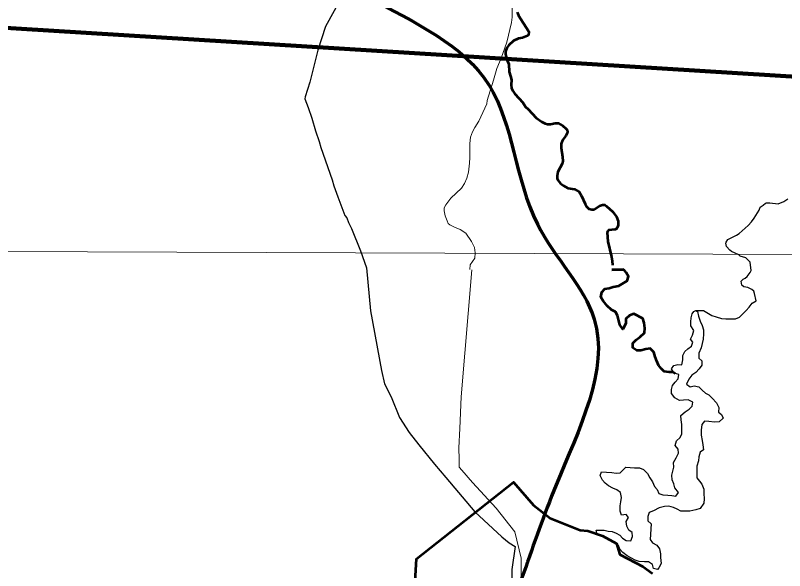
# Model space of a CAD drawing. Extents: x 553962 to 842807, y 8883888 to 9032388.
# Drawn here: x 753653 to 763398, y 8945147 to 8952182 of the extents above; entities that cross this region are included whole.
import ezdxf

# ---------------------------------------------------------------- set-up
doc = ezdxf.new("R2010")
doc.units = 0
doc.header["$LTSCALE"] = 200
for name, color, linetype, lineweight in [('1', 7, 'Continuous', 13), ('12', 7, 'Continuous', 25), ('14', 7, 'Continuous', 13), ('17', 7, 'Continuous', 53), ('24', 7, 'Continuous', 25), ('51', 7, 'Continuous', 70), ('9', 7, 'Continuous', 90)]:
    doc.layers.add(name, color=color, linetype=linetype, lineweight=lineweight)

msp = doc.modelspace()

# ---------------------------------------------------------------- linework, layer by layer
at = {"layer": '1'}
msp.add_line((565315.3, 8949866.8), (791497.7, 8949052.2), dxfattribs=at)
at = {"layer": '12'}
msp.add_line((757384.6, 8951334.8), (757323.5, 8951149.2), dxfattribs=at)
for points in [[(758132.7, 8953038), (757580.3, 8952039.8), (757484.9, 8951743.2), (757384.6, 8951334.8)], [(757323.5, 8951149.2), (757320.3, 8951125.5), (757364.2, 8951016.5), (757410.7, 8950881), (757454.7, 8950719.9), (757502.3, 8950586.3), (757524.8, 8950509.5), (757666, 8950096.7), (757688, 8950021.8), (757738.6, 8949883.5)], [(757738.6, 8949883.5), (757825.6, 8949645.7), (757854.2, 8949615), (757875.3, 8949559.4), (757912.7, 8949482.2), (758025.8, 8949198.1), (758100.6, 8948982.2)], [(758100.6, 8948982.2), (758153.1, 8948438), (758293, 8947683.8), (758328, 8947515.6), (758414, 8947347.3), (758520, 8947087.3), (758641.6, 8946898.6), (758763.3, 8946740.5), (758961.1, 8946495.6), (759108.2, 8946327.2), (759473.4, 8945893.6), (759814, 8945575.9), (759907.3, 8945497.2), (759983.7, 8945452)], [(759983.7, 8945452), (759944.5, 8945159.2), (759944.1, 8945052.2), (759908, 8944950.4), (759862, 8944894.4), (759785, 8944751.9), (759708.2, 8944650.2), (759662.2, 8944609.5), (759602.9, 8944588), (759488.4, 8944585.1)]]:
    msp.add_lwpolyline(points, dxfattribs=at)
at = {"layer": '12', "lineweight": 40}
msp.add_spline([(761549.2, 8957020.4), (762383.1, 8955993.9), (763257, 8954902.9), (764214.4, 8953717.3), (766168.2, 8951324.4), (767086.6, 8950171.6), (770317.8, 8946184.2), (771971, 8944146), (773006.3, 8942876.2), (773223.4, 8942642.3), (773373.7, 8942274.8), (774008.3, 8940921.5), (774359, 8940136.3), (774475.8, 8939919.1), (774642.8, 8939785.5), (774893.3, 8939668.5), (775511.2, 8939484.7), (775928.6, 8939267.5), (776078.9, 8939184), (776379.5, 8938916.7), (776680.1, 8938749.6), (776830.4, 8938582.6), (777398.1, 8938348.7), (777899.1, 8938231.7), (778550.4, 8938482.3), (779134.8, 8938866.6), (779452.1, 8939250.8), (779569, 8939384.5), (779685.9, 8939351.1), (779852.9, 8939217.4), (780086.7, 8939217.4), (780604.3, 8939451.3), (781055.2, 8939618.4), (781439.3, 8939618.4), (781823.3, 8939518.1), (782090.5, 8939401.2), (782290.9, 8939367.8), (782524.7, 8939518.1), (782858.7, 8939618.4), (783192.6, 8939651.8), (783509.9, 8939818.9), (783910.7, 8940119.6), (784278.1, 8940336.8), (784625.2, 8940434.5)], degree=3, dxfattribs=at)
at = {"layer": '14'}
for points in [[(759952.9, 8952580.2), (759946.5, 8952160.2), (759939.3, 8952091.6), (759880.8, 8951841.8), (759807.5, 8951640.4), (759753.1, 8951507.3), (759709.3, 8951360.8)], [(759709.3, 8951360.8), (759632, 8951102.5), (759624.2, 8951061.5), (759522.6, 8950843.3), (759474.2, 8950762.9), (759445.5, 8950706.2), (759419.9, 8950637.9), (759411.1, 8950557.2), (759411.4, 8950380.3), (759406.8, 8950307.6), (759392.1, 8950195), (759374.3, 8950118.4), (759344.4, 8950054), (759304, 8949993.2), (759170.9, 8949865.1), (759105.4, 8949780.7), (759086.2, 8949743.5), (759087.4, 8949705.1), (759098.4, 8949641.2), (759121.3, 8949577.4), (759137.2, 8949545.1), (759155.9, 8949527), (759216.2, 8949497.1), (759288.5, 8949470.6), (759360.2, 8949422), (759430.6, 8949317.8), (759467.5, 8949241.1), (759477.5, 8949172.3), (759475.1, 8949104), (759414.6, 8949021.4), (759409.5, 8948961.3)], [(760060.9, 8944960.3), (760062.2, 8945306.7), (759981.9, 8945637.9), (759743.6, 8945938.9), (759444.2, 8946265.5), (759307.2, 8946418.6), (759276.8, 8946459.4), (759277.1, 8946556.2), (759272.6, 8946703.9), (759283.7, 8946948.4), (759300.4, 8947350.8), (759434.4, 8948959.2)]]:
    msp.add_lwpolyline(points, dxfattribs=at)
at = {"layer": '17'}
msp.add_lwpolyline([(758673.7, 8944290.6), (758735.5, 8945297.2), (759962.3, 8946268.6), (760216.8, 8945977.6), (760428.7, 8945809.8), (760808.2, 8945659.7), (760905.3, 8945650.9), (761090.6, 8945589.1), (761267.1, 8945491.9), (761311.2, 8945350.6), (761602.5, 8945200.5), (761726.1, 8945112.2)], dxfattribs=at)
at = {"layer": '24', "lineweight": 53}
for p, q in [((761210.9, 8948956.2), (761361.4, 8948961.1)), ((761361.4, 8948961.1), (761210.9, 8948956.2))]:
    msp.add_line(p, q, dxfattribs=at)
for points in [[(760010.5, 8952223.1), (760028.2, 8952180.1), (760153.6, 8951982.2), (760158.8, 8951968.6), (760154.4, 8951934.5), (760142.6, 8951924.2), (760078.6, 8951897.8), (760029, 8951887.2), (759964.9, 8951861.7), (759906.3, 8951805.3), (759880.4, 8951769.2), (759863.6, 8951724.3), (759860.3, 8951690), (759879.4, 8951623.6), (759905.1, 8951565), (759908.9, 8951466.9), (759927.6, 8951412), (759938.9, 8951364.3), (759933.3, 8951303), (759936.8, 8951260.5), (759955, 8951224.7), (759979.8, 8951190.2), (760080.6, 8951077.7), (760114.7, 8951023.7), (760149.7, 8950995.8), (760252.8, 8950886), (760322.7, 8950833.4), (760366, 8950810.2), (760393.2, 8950802.8), (760433.7, 8950805.5), (760491.5, 8950816), (760531.6, 8950814.5), (760588.5, 8950783.7), (760628.4, 8950748.2), (760642.2, 8950730.7), (760646.4, 8950707.4), (760641.5, 8950688.1), (760625.4, 8950655), (760584.9, 8950602), (760566, 8950552.7), (760567.4, 8950502.1), (760585.6, 8950389.3), (760588.6, 8950335.2)], [(760588.6, 8950335.2), (760579.4, 8950302.6), (760526.2, 8950197.8), (760517.9, 8950150.9), (760518.6, 8950115), (760524.8, 8950096.2), (760560.2, 8950052.5), (760573.6, 8950045.6), (760600.4, 8950021.6), (760652.6, 8949994.7), (760735.2, 8949978.4), (760796.3, 8949944.7), (760827, 8949897.8), (760870.5, 8949794.4), (760894.4, 8949756.4), (760917.9, 8949733), (760957.7, 8949723.4), (760983.8, 8949723)], [(760983.8, 8949723), (761052.1, 8949768.5), (761052.1, 8949768.5), (761093.2, 8949782.5), (761118.7, 8949782.5), (761143, 8949765.5), (761222.5, 8949692), (761270.1, 8949631.4), (761287.7, 8949575), (761290.9, 8949523.6), (761283.1, 8949497.5), (761268.7, 8949478.8), (761253.4, 8949469.9), (761168.1, 8949460.9), (761157.1, 8949449.3), (761149.4, 8949429.2), (761159.4, 8949316.6), (761205.6, 8949123.6), (761214.3, 8949072.6), (761216.9, 8949017.9)], [(762015.2, 8947645), (761987.8, 8947662.2), (761936.9, 8947662.5), (761870.9, 8947668), (761835.5, 8947709), (761800.2, 8947750), (761780.2, 8947801), (761760.3, 8947857.2), (761740.3, 8947913.3), (761694.9, 8947959.5), (761638.9, 8947954.7), (761577.7, 8947934.7), (761526.9, 8947935), (761476.3, 8947971), (761476.6, 8948027), (761517.6, 8948072.6), (761568.7, 8948107.9), (761625, 8948158.5), (761625.5, 8948219.6), (761620.8, 8948285.9), (761600.9, 8948342), (761489.4, 8948398.8), (761433.3, 8948378.7), (761387.2, 8948338.3), (761386.8, 8948277.2), (761350.7, 8948206.1), (761310.4, 8948262.3), (761295.6, 8948328.7), (761280.7, 8948379.7), (761255.6, 8948425.7), (761204.9, 8948451.5), (761149.3, 8948502.7), (761098.9, 8948564.2), (761068.7, 8948610.2), (761084.4, 8948676.3), (761120.3, 8948716.8), (761176.3, 8948726.7), (761227.3, 8948741.7), (761298.6, 8948756.5), (761359.8, 8948791.8), (761405.8, 8948816.9), (761421.4, 8948872.9), (761391.3, 8948924), (761361.4, 8948961.1)]]:
    msp.add_lwpolyline(points, dxfattribs=at)
at = {"layer": '24'}
for points in [[(760010.5, 8952223.1), (760028.2, 8952180.1), (760153.6, 8951982.2), (760158.8, 8951968.6), (760154.4, 8951934.5), (760142.6, 8951924.2), (760078.6, 8951897.8), (760029, 8951887.2), (759964.9, 8951861.7), (759906.3, 8951805.3), (759880.4, 8951769.2), (759863.6, 8951724.3), (759860.3, 8951690), (759879.4, 8951623.6), (759905.1, 8951565), (759908.9, 8951466.9), (759927.6, 8951412), (759938.9, 8951364.3), (759933.3, 8951303), (759936.8, 8951260.5), (759955, 8951224.7), (759979.8, 8951190.2), (760080.6, 8951077.7), (760114.7, 8951023.7), (760149.7, 8950995.8), (760252.8, 8950886), (760322.7, 8950833.4), (760366, 8950810.2), (760393.2, 8950802.8), (760433.7, 8950805.5), (760491.5, 8950816), (760531.6, 8950814.5), (760588.5, 8950783.7), (760628.4, 8950748.2), (760642.2, 8950730.7), (760646.4, 8950707.4), (760641.5, 8950688.1), (760625.4, 8950655), (760584.9, 8950602), (760566, 8950552.7), (760567.4, 8950502.1), (760585.6, 8950389.3), (760588.6, 8950335.2)], [(760588.6, 8950335.2), (760579.4, 8950302.6), (760526.2, 8950197.8), (760517.9, 8950150.9), (760518.6, 8950115), (760524.8, 8950096.2), (760560.2, 8950052.5), (760573.6, 8950045.6), (760600.4, 8950021.6), (760652.6, 8949994.7), (760735.2, 8949978.4), (760796.3, 8949944.7), (760827, 8949897.8), (760870.5, 8949794.4), (760894.4, 8949756.4), (760917.9, 8949733), (760957.7, 8949723.4), (760983.8, 8949723)], [(762654.7, 8949294.5), (762656.7, 8949306.8), (762679.1, 8949343.6), (762788.7, 8949399.1), (762821.1, 8949420.1), (762935.3, 8949520.6), (762977.1, 8949566.6), (763011.1, 8949614.1), (763074.6, 8949715.9), (763089.4, 8949752.7), (763125.9, 8949775.5), (763156, 8949801.1), (763169.3, 8949805.2), (763212.9, 8949808.1), (763314.7, 8949796.1), (763389.4, 8949825.8), (763440.7, 8949858.6)], [(760983.8, 8949723), (761052.1, 8949768.5), (761052.1, 8949768.5), (761093.2, 8949782.5), (761118.7, 8949782.5), (761143, 8949765.5), (761222.5, 8949692), (761270.1, 8949631.4), (761287.7, 8949575), (761290.9, 8949523.6), (761283.1, 8949497.5), (761268.7, 8949478.8), (761253.4, 8949469.9), (761168.1, 8949460.9), (761157.1, 8949449.3), (761149.4, 8949429.2), (761159.4, 8949316.6), (761205.6, 8949123.6), (761214.3, 8949072.6), (761216.9, 8949017.9)], [(762975.5, 8948950.6), (762963.4, 8949056), (762906, 8949108.6), (762836.6, 8949131.3), (762820.1, 8949147.2), (762725, 8949191.5), (762705.8, 8949206.6), (762661.7, 8949253.3), (762654.7, 8949294.5)], [(763037.7, 8948563.4), (763016, 8948657.7), (763008.9, 8948685.8), (762983.9, 8948709.2), (762933.4, 8948733.1), (762882.7, 8948741.6), (762855.1, 8948762.5), (762848.4, 8948813.6), (762871.8, 8948838.7), (762897.5, 8948853.6), (762923.3, 8948873.5), (762959.9, 8948923.9), (762975.6, 8948949.1), (762975.5, 8948950.6)], [(762274.4, 8948440.9), (762371.2, 8948443.4), (762477.5, 8948379.6), (762533.3, 8948364), (762599.3, 8948343.2), (762655.2, 8948337.7), (762711.2, 8948337.4), (762777.3, 8948337), (762828.3, 8948357), (762869.3, 8948402.6), (762910.2, 8948443.1), (762951.2, 8948483.6), (762987.1, 8948534.3), (763037.7, 8948563.4)], [(762294.6, 8948431.6), (762309.4, 8948370.4), (762329.3, 8948309.2), (762354.4, 8948253), (762369.3, 8948196.8), (762368.9, 8948145.9), (762368.5, 8948079.7), (762352.8, 8948023.8), (762342.2, 8947967.8), (762311.3, 8947901.8), (762310.9, 8947840.7), (762351.3, 8947804.7), (762350.9, 8947748.7), (762315, 8947703.1), (762274, 8947657.5), (762222.9, 8947622.2), (762186.9, 8947571.5), (762156, 8947510.5), (762201.5, 8947474.6), (762252.5, 8947489.6), (762313.4, 8947473.9), (762353.8, 8947432.9), (762394.3, 8947396.9), (762439.9, 8947376.3), (762480.3, 8947330.2), (762535.8, 8947273.8), (762565.9, 8947212.5), (762560.5, 8947156.5), (762600.9, 8947125.7), (762621, 8947079.7), (762569.8, 8947034.2), (762508.7, 8947029.5), (762437.6, 8947035), (762381.7, 8947040.5), (762350.9, 8946999.9), (762340.2, 8946928.7), (762339.7, 8946862.4), (762354.5, 8946796.1), (762364.3, 8946740), (762369, 8946678.9), (762328.1, 8946648.6), (762312.4, 8946587.6), (762307, 8946536.7), (762286.2, 8946470.6), (762285.7, 8946394.2), (762285.2, 8946322.8), (762320.5, 8946281.9), (762350.7, 8946240.9), (762375.7, 8946179.6), (762375.3, 8946123.6), (762380, 8946057.4), (762374.5, 8946001.4), (762328.3, 8945935.4), (762272.2, 8945915.4), (762195.8, 8945900.6), (762134.8, 8945901), (762083.9, 8945901.3), (762038.3, 8945927.1), (761992.7, 8945947.8), (761931.8, 8945963.4), (761875.8, 8945958.7), (761809.6, 8945943.9), (761738.1, 8945903.6), (761682, 8945883.6), (761666.4, 8945832.7), (761666, 8945776.7), (761706.4, 8945740.8), (761694.9, 8945542.2), (761725.1, 8945501.2), (761781.5, 8945468.3), (761814.4, 8945424.2), (761825.4, 8945358.2), (761825.4, 8945314.1), (761836.4, 8945237.1), (761803.4, 8945182), (761788.9, 8945159.5), (761738.1, 8945175.1), (761723.2, 8945226.2), (761672.6, 8945257.1), (761621.7, 8945257.4), (761555.6, 8945262.9), (761504.9, 8945278.5), (761459.3, 8945304.3), (761403.6, 8945335.2), (761347.9, 8945376.3), (761312.6, 8945417.3), (761292.5, 8945463.3), (761247.1, 8945509.4), (761176.1, 8945540.4), (761125.4, 8945561.1), (761069.6, 8945586.9), (761024, 8945607.6), (761009.1, 8945658.6), (761059.9, 8945658.3), (761110.8, 8945658), (761161.6, 8945647.5), (761212.4, 8945642.1), (761263.1, 8945621.4), (761308.7, 8945595.6), (761344.1, 8945559.7), (761389.6, 8945528.9)], [(761389.6, 8945528.9), (761450.6, 8945523.4), (761471.3, 8945579.3), (761466.6, 8945630.2), (761426.1, 8945661.1), (761401.1, 8945712.2), (761391.3, 8945768.3), (761422.1, 8945819), (761391.9, 8945859.9), (761330.8, 8945850.2), (761315.9, 8945901.2), (761316.3, 8945967.4), (761321.8, 8946018.3), (761332.3, 8946074.3), (761317.5, 8946135.5), (761272, 8946171.4), (761221.3, 8946192.1), (761165.5, 8946223.1), (761125, 8946253.9), (761089.7, 8946294.9), (761059.6, 8946351.1), (761080.2, 8946396.8), (761141.3, 8946396.4), (761207.4, 8946390.9), (761263.2, 8946380.3), (761314.1, 8946385.1), (761350, 8946420.5), (761385.8, 8946456), (761441.8, 8946455.6), (761497.7, 8946450.2), (761558.7, 8946449.8), (761609.4, 8946429.1), (761659.9, 8946377.8), (761690.1, 8946321.6), (761725.3, 8946270.4), (761750.4, 8946214.2), (761785.7, 8946173.2), (761805.7, 8946122.2), (761856.4, 8946106.6), (761917.4, 8946101.1), (761968.3, 8946100.8), (762019.1, 8946090.2), (762055, 8946135.8), (762009.7, 8946197.3), (761994.7, 8946248.3), (761974.8, 8946299.4), (761970.1, 8946355.4), (761980.6, 8946406.3), (761996.2, 8946457.1), (761991.5, 8946518.3), (762022.4, 8946574.1), (762053.3, 8946635.1), (762048.6, 8946686), (762013.3, 8946732.1), (762029, 8946793.1), (762075.1, 8946833.6), (762095.7, 8946879.3), (762096.2, 8946945.5), (762096.5, 8946996.4), (762086.8, 8947057.6), (762082.1, 8947113.7), (762138.3, 8947159.2), (762189.4, 8947194.5), (762225.3, 8947229.9), (762235.8, 8947280.8), (762175, 8947311.8), (762119, 8947307), (762068.1, 8947302.3), (762007.3, 8947338.3), (761967, 8947389.5), (761967.3, 8947440.4), (761977.9, 8947491.3), (762013.8, 8947536.9), (762049.7, 8947577.4), (762060.2, 8947633.4), (761999.3, 8947649.1), (761964.1, 8947705.3), (761994.9, 8947745.9), (762045.8, 8947760.8), (762096.7, 8947755.4), (762107.2, 8947816.5), (762107.6, 8947872.5), (762133.4, 8947923.3), (762174.3, 8947958.7), (762220.3, 8947989), (762235.9, 8948039.8), (762205.7, 8948080.7), (762231.5, 8948131.5), (762247.1, 8948187.4), (762212, 8948248.8), (762212.3, 8948299.7), (762212.7, 8948350.7), (762226.4, 8948402.4), (762246.6, 8948432.3), (762274.4, 8948440.9), (762294.6, 8948431.6)]]:
    msp.add_lwpolyline(points, dxfattribs=at)
at = {"layer": '51'}
msp.add_spline([(747342.4, 8958565.6), (749432.7, 8958205.4), (750937.2, 8957279.7), (752368, 8956337.6), (754172.2, 8956334.5), (755242.9, 8955543), (756250.5, 8953808.3), (758113.5, 8952410.8), (759652, 8951301.3), (760267.6, 8949535.6), (760986.9, 8948333.5), (760502.6, 8946232.5), (759668.6, 8944042.3), (759179.8, 8942565.2), (759706.9, 8940959.9), (759428.9, 8938978.1), (758835.7, 8936830.3), (758601.8, 8935111.7), (759228.8, 8933320.4), (760124.4, 8931690.3), (761320.6, 8930403.1), (761242, 8928736), (760637.9, 8926720.9), (759621.2, 8924467.4), (759154.4, 8923808)], degree=3, dxfattribs=at)
at = {"layer": '9'}
msp.add_lwpolyline([(750519.5, 8951321.2), (753181.6, 8952045.1), (767371, 8951165.8), (772338.7, 8947456.5)], dxfattribs=at)
msp.add_spline([(779358.3, 8951316.5), (778152, 8950383.2), (776870.5, 8948893), (775858.2, 8948102.8), (775096.9, 8948098.3), (774081.6, 8948143.1), (772814, 8947781.5), (772105.2, 8947296.6), (771547.4, 8947166.9), (771322, 8946330.6), (771374.4, 8945875.5), (771395.1, 8945546.1), (769593.3, 8944681.6), (768541.6, 8943918.8), (767488.3, 8942812.2), (766189.2, 8941452.3), (765366.7, 8940769), (764084.5, 8940646.2), (763321.5, 8941097.2), (762890.2, 8941044.2), (762866.3, 8940639.2), (762461.9, 8940181.4), (761397.4, 8939821), (760940.2, 8939919.5), (760875, 8939930.2)], degree=3, dxfattribs=at)

doc.saveas('drawing.dxf')
